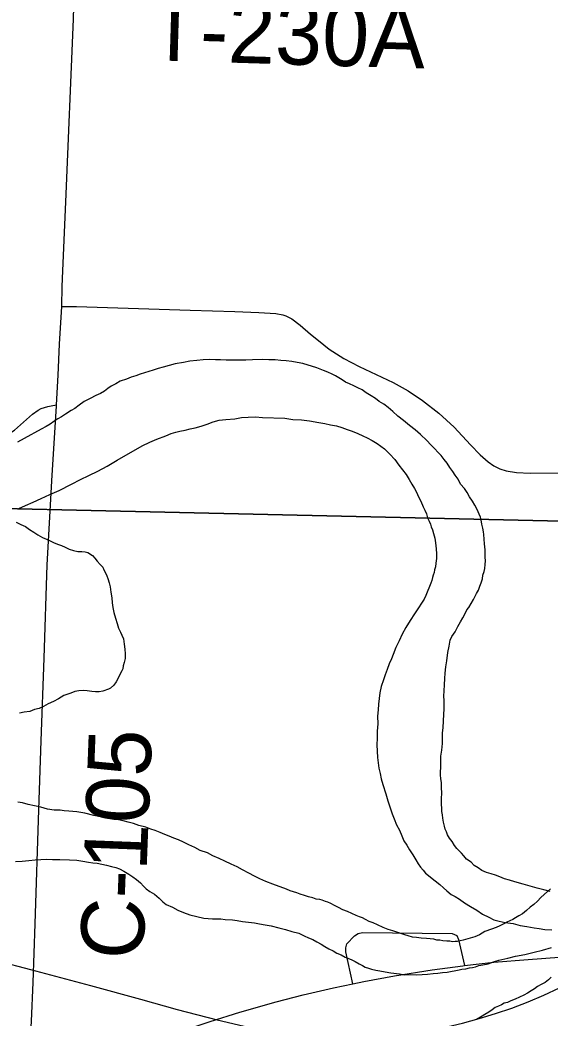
# Model space of a CAD drawing. Extents: x 2.4 to 73.1, y 4.5 to 25.6.
# Drawn here: x 42.2821 to 42.5206, y 20.9109 to 21.3601 of the extents above; entities that cross this region are included whole.
import ezdxf

# ---------------------------------------------------------------- set-up
doc = ezdxf.new("R2010")
doc.units = 0
for name, color, linetype in [('GM_X_County_Road', 7, 'Continuous'), ('GM_X_County_Road_Text', 7, 'Continuous'), ('GM_X_Interchange_Ramps', 7, 'Continuous'), ('GM_X_Major_River', 7, 'Continuous'), ('GM_X_Minor_River', 7, 'Continuous'), ('GM_X_Section', 7, 'Continuous'), ('GM_X_Township_Road', 7, 'Continuous'), ('GM_X_Township_Road_Text', 7, 'Continuous')]:
    doc.layers.add(name, color=color, linetype=linetype)

msp = doc.modelspace()

# ---------------------------------------------------------------- linework, layer by layer
at = {"layer": 'GM_X_County_Road'}
for points in [[(42.30094, 21.23105), (42.301, 21.24017), (42.30138, 21.24718), (42.30271, 21.27817), (42.3062, 21.36049), (42.30666, 21.37759), (42.30664, 21.37942)], [(42.29857, 21.18682), (42.29928, 21.20022), (42.29984, 21.21419), (42.30094, 21.23105)], [(42.28517, 20.87534), (42.28603, 20.88924), (42.28678, 20.90217), (42.28721, 20.90952), (42.28797, 20.92687), (42.28888, 20.95328), (42.29057, 21.00456), (42.29164, 21.03563), (42.2929, 21.07291), (42.29427, 21.11487), (42.29653, 21.15522), (42.29854, 21.18625), (42.29857, 21.18682)], [(42.38806, 20.90622), (42.39204, 20.9054), (42.39969, 20.90414), (42.40739, 20.90322), (42.41512, 20.90261), (42.42442, 20.90223), (42.43372, 20.90219), (42.44147, 20.90244), (42.44765, 20.90289), (42.4569, 20.90394), (42.46609, 20.90536), (42.47219, 20.90651), (42.48124, 20.90864), (42.48873, 20.91065), (42.49615, 20.9129), (42.50349, 20.91541), (42.51073, 20.91818), (42.51785, 20.92123), (42.52486, 20.92456), (42.53452, 20.92952), (42.54676, 20.93627), (42.57377, 20.95164), (42.579, 20.9546)], [(42.07287, 20.95232), (42.07564, 20.95255), (42.08961, 20.95341), (42.10204, 20.9539), (42.11759, 20.95421), (42.13159, 20.95409), (42.14713, 20.95367), (42.16111, 20.95292), (42.17817, 20.95172), (42.19056, 20.95055), (42.20754, 20.94845), (42.22446, 20.94594), (42.24132, 20.94303), (42.2581, 20.93968), (42.27176, 20.93664), (42.28683, 20.9328), (42.31386, 20.92559), (42.33635, 20.91943), (42.35279, 20.91478), (42.37084, 20.91012), (42.38293, 20.90728), (42.38806, 20.90622)], [(42.48212, 20.93453), (42.49531, 20.93598), (42.51081, 20.9373), (42.52477, 20.93826), (42.54082, 20.93877), (42.54171, 20.93877)], [(42.43182, 20.9263), (42.43684, 20.92734), (42.45062, 20.92984), (42.46752, 20.93253), (42.48139, 20.93445), (42.48212, 20.93453)], [(42.28517, 20.87534), (42.29548, 20.88044), (42.30677, 20.88569), (42.31676, 20.89003), (42.32825, 20.89479), (42.3398, 20.89939), (42.34412, 20.9011), (42.35435, 20.90483), (42.36762, 20.90931), (42.38099, 20.91348), (42.39744, 20.91819), (42.40949, 20.92131), (42.42313, 20.9245), (42.43182, 20.9263)]]:
    msp.add_lwpolyline(points, dxfattribs=at)
at = {"layer": 'GM_X_Interchange_Ramps'}
msp.add_lwpolyline([(42.43182, 20.9263), (42.42872, 20.94076), (42.42872, 20.94256), (42.42921, 20.94429), (42.43267, 20.94791), (42.43431, 20.94898), (42.4362, 20.94944), (42.47656, 20.94898), (42.47862, 20.94799), (42.47944, 20.94626), (42.48212, 20.93453)], dxfattribs=at)
at = {"layer": 'GM_X_Major_River'}
for points in [[(42.39698, 21.20711), (42.39413, 21.20717), (42.39128, 21.20723), (42.38672, 21.20715), (42.38367, 21.20702), (42.38044, 21.20691), (42.37759, 21.20697), (42.37493, 21.20703), (42.37227, 21.20709), (42.36999, 21.20714), (42.36733, 21.2072), (42.36447, 21.20707), (42.36161, 21.20676), (42.35857, 21.20645), (42.3557, 21.20594), (42.35189, 21.20527), (42.34921, 21.20457), (42.34653, 21.20387), (42.34423, 21.20316), (42.34194, 21.20245), (42.34002, 21.20192), (42.33811, 21.20121), (42.33619, 21.20068), (42.33428, 21.19996), (42.33217, 21.19925), (42.33006, 21.19835), (42.32719, 21.19746), (42.32526, 21.19637), (42.32314, 21.19528), (42.3216, 21.19417), (42.32005, 21.19306), (42.31832, 21.19196), (42.31621, 21.19106), (42.31371, 21.18979), (42.31101, 21.18833), (42.30869, 21.18667), (42.30676, 21.18519), (42.30503, 21.18428), (42.30252, 21.18263), (42.30078, 21.18153), (42.29905, 21.18062), (42.29731, 21.17933), (42.29558, 21.17823), (42.29384, 21.17713), (42.29153, 21.17585), (42.28402, 21.17165), (42.28094, 21.17001)], [(42.47224, 21.03673), (42.47227, 21.03787), (42.4723, 21.0392), (42.47254, 21.04147), (42.47261, 21.0447), (42.47287, 21.04754), (42.47292, 21.05001), (42.47296, 21.05191), (42.47301, 21.05381), (42.47286, 21.05571), (42.47291, 21.05818), (42.47316, 21.06083), (42.47323, 21.06368), (42.47347, 21.06614), (42.47373, 21.06899), (42.47417, 21.07164), (42.47463, 21.07543), (42.47527, 21.07826), (42.47571, 21.08091), (42.4765, 21.0826), (42.47788, 21.08466), (42.47908, 21.0871), (42.48026, 21.08917), (42.48145, 21.09104), (42.48244, 21.09292), (42.48324, 21.09461), (42.48402, 21.09573), (42.4852, 21.09741), (42.48619, 21.09929), (42.48699, 21.10079), (42.48758, 21.10192), (42.48838, 21.10342), (42.48899, 21.10531), (42.48959, 21.10681), (42.4902, 21.10851), (42.49043, 21.11021), (42.49104, 21.11191), (42.49126, 21.11323), (42.49149, 21.11494), (42.49153, 21.11665), (42.49137, 21.11836), (42.49141, 21.12007), (42.49145, 21.12159), (42.49129, 21.12292), (42.49113, 21.12426), (42.49084, 21.12844), (42.49068, 21.12978), (42.49033, 21.1313), (42.49, 21.13321), (42.48966, 21.13512), (42.48931, 21.13626), (42.48876, 21.13761), (42.48822, 21.13876), (42.48768, 21.1401), (42.48676, 21.14164), (42.48567, 21.14356), (42.48438, 21.14549), (42.48328, 21.14742), (42.48218, 21.14915), (42.48032, 21.15109), (42.47923, 21.1534), (42.47794, 21.15514), (42.47684, 21.15687), (42.47555, 21.15861), (42.47426, 21.16054), (42.47297, 21.16228), (42.47168, 21.16402), (42.47019, 21.16557), (42.46871, 21.16712), (42.46703, 21.16887), (42.46518, 21.17081), (42.46239, 21.17353), (42.45996, 21.17568), (42.45735, 21.17763), (42.45473, 21.17978), (42.45211, 21.18174), (42.44988, 21.18388), (42.44783, 21.18564), (42.44577, 21.1872), (42.44371, 21.18839), (42.44203, 21.18976), (42.44015, 21.19094), (42.4379, 21.19232), (42.43603, 21.19369), (42.43415, 21.19449), (42.43227, 21.19548), (42.43039, 21.19629), (42.4285, 21.19709), (42.42701, 21.19807), (42.42551, 21.19906), (42.424, 21.19985), (42.4225, 21.20064), (42.42062, 21.20163), (42.41873, 21.20225), (42.41572, 21.20346), (42.4093, 21.2055), (42.40684, 21.20593), (42.40438, 21.20637), (42.40191, 21.20661), (42.39945, 21.20686), (42.39698, 21.20711)], [(42.2816, 21.14017), (42.28449, 21.14162), (42.28794, 21.14307), (42.29159, 21.14469), (42.29543, 21.14651), (42.29966, 21.14831), (42.30523, 21.15123), (42.30927, 21.15322), (42.31312, 21.15504), (42.31715, 21.15704), (42.32138, 21.15922), (42.32582, 21.16197), (42.32967, 21.16416), (42.33314, 21.16618), (42.33699, 21.16837), (42.34045, 21.17), (42.34371, 21.17145), (42.34774, 21.17288), (42.35004, 21.17397), (42.35214, 21.17449), (42.35406, 21.17501), (42.35635, 21.17553), (42.35864, 21.17605), (42.36094, 21.17657), (42.36361, 21.17727), (42.3663, 21.17816), (42.36898, 21.17924), (42.37166, 21.17994), (42.37471, 21.18025), (42.37871, 21.18054), (42.38176, 21.18123), (42.38481, 21.18135), (42.38804, 21.18147), (42.39127, 21.18121), (42.40133, 21.18079), (42.40494, 21.18033), (42.40873, 21.18006), (42.41233, 21.1796), (42.4165, 21.17893), (42.41934, 21.17849), (42.4218, 21.17786), (42.42445, 21.17742), (42.4269, 21.17661), (42.42936, 21.17579), (42.43162, 21.17498), (42.43407, 21.17398), (42.43633, 21.17298), (42.4384, 21.17198), (42.44065, 21.17079), (42.4429, 21.16941), (42.44608, 21.16706), (42.4485, 21.16473), (42.45073, 21.16221), (42.45257, 21.1597), (42.45423, 21.15757), (42.4559, 21.15544), (42.45718, 21.15332), (42.45846, 21.15121), (42.45956, 21.14928), (42.46047, 21.14755), (42.46138, 21.14544), (42.46247, 21.14352), (42.46356, 21.14102), (42.46428, 21.13949), (42.465, 21.13776), (42.46554, 21.13604), (42.46626, 21.1345), (42.4668, 21.13316), (42.46716, 21.13201), (42.4677, 21.13067), (42.46823, 21.12895), (42.46875, 21.12685), (42.46909, 21.12475), (42.46941, 21.12208), (42.46954, 21.1198), (42.4695, 21.11771), (42.46926, 21.11563), (42.46903, 21.11392), (42.46862, 21.1126), (42.46841, 21.11147), (42.468, 21.11015), (42.46779, 21.1092), (42.46738, 21.10788), (42.46697, 21.10656), (42.46475, 21.1011), (42.46395, 21.09941), (42.46277, 21.09754), (42.46139, 21.09548), (42.45962, 21.09286), (42.45766, 21.08987)], [(42.45766, 21.08987), (42.45568, 21.08668), (42.4541, 21.08368), (42.4527, 21.08067), (42.4513, 21.07766), (42.45009, 21.07446), (42.44928, 21.07258), (42.44828, 21.07032), (42.44727, 21.06768), (42.44646, 21.06542), (42.44565, 21.06316), (42.44463, 21.06014), (42.444, 21.05731), (42.44375, 21.05465), (42.4435, 21.05219), (42.44325, 21.04954), (42.443, 21.04669), (42.44311, 21.04327), (42.44285, 21.04005), (42.44278, 21.03682), (42.44271, 21.03378), (42.44283, 21.03093), (42.44296, 21.02808), (42.44329, 21.02579), (42.44361, 21.02331), (42.44413, 21.02102), (42.44465, 21.01854), (42.44535, 21.01606), (42.44678, 21.01184), (42.44766, 21.0086), (42.44873, 21.00553), (42.44962, 21.00285), (42.45052, 21.00055), (42.4516, 20.99787), (42.45287, 20.99537), (42.45396, 20.99288), (42.45486, 20.99058), (42.45614, 20.98865), (42.45743, 20.98653), (42.4589, 20.98441), (42.46018, 20.9821), (42.46128, 20.98036), (42.46239, 20.97882), (42.4635, 20.97747), (42.46461, 20.97611), (42.4689, 20.97259), (42.47096, 20.97103), (42.47263, 20.96947), (42.47412, 20.96811), (42.47618, 20.96654), (42.47787, 20.96555), (42.47993, 20.96437), (42.48218, 20.9628), (42.4848, 20.96103), (42.48762, 20.95945), (42.49024, 20.95768), (42.49306, 20.95628), (42.49531, 20.95509), (42.49777, 20.95447), (42.50042, 20.95384), (42.50402, 20.95338), (42.50723, 20.95255), (42.51026, 20.9521), (42.51348, 20.95146), (42.51576, 20.95122), (42.51822, 20.95078), (42.52145, 20.95052)], [(42.52069, 20.96782), (42.51786, 20.96864), (42.51483, 20.96928), (42.51162, 20.97031), (42.5086, 20.97113), (42.50482, 20.97217), (42.50237, 20.97298), (42.5001, 20.9736), (42.49803, 20.97441), (42.49614, 20.97521), (42.49407, 20.97583), (42.49199, 20.97644), (42.48992, 20.97725), (42.48823, 20.97843), (42.48655, 20.97961), (42.48506, 20.98097), (42.483, 20.98235), (42.48189, 20.98389), (42.48078, 20.98505), (42.47985, 20.98603), (42.47873, 20.98719), (42.47762, 20.98855), (42.47652, 20.99028), (42.47542, 20.99182), (42.4745, 20.99337), (42.47396, 20.99471), (42.47342, 20.99586), (42.47307, 20.9972), (42.47273, 20.9991), (42.47239, 21.00082), (42.47223, 21.00234), (42.47188, 21.00387), (42.47191, 21.0052), (42.47177, 21.0071), (42.47182, 21.00957), (42.47188, 21.01223), (42.47174, 21.01451), (42.47179, 21.01679), (42.47146, 21.0187), (42.4713, 21.02022), (42.47141, 21.02516), (42.47145, 21.02668), (42.47149, 21.02877), (42.47193, 21.03142), (42.47219, 21.03445), (42.47224, 21.03673)], [(42.46837, 20.94635), (42.46667, 20.94658), (42.46496, 20.94662), (42.46268, 20.94686), (42.4606, 20.94709), (42.4587, 20.94733), (42.45681, 20.94794), (42.4553, 20.94835), (42.45341, 20.94896), (42.45172, 20.94957), (42.44983, 20.95018), (42.44775, 20.9508), (42.44549, 20.95161), (42.44304, 20.95281), (42.44098, 20.9538), (42.43928, 20.95441), (42.43758, 20.95521), (42.43627, 20.956), (42.43495, 20.95641), (42.43344, 20.95701), (42.43137, 20.95801), (42.42949, 20.95881), (42.42742, 20.95962), (42.42535, 20.96061), (42.42366, 20.9616), (42.42197, 20.9624), (42.42065, 20.963), (42.41952, 20.9634), (42.41801, 20.96401), (42.41707, 20.96422), (42.41536, 20.96445), (42.41385, 20.96505), (42.41196, 20.96547), (42.41007, 20.96608), (42.40819, 20.9667), (42.40668, 20.9673), (42.40517, 20.96771), (42.40366, 20.96813), (42.40196, 20.96893), (42.39593, 20.97115), (42.39272, 20.97236), (42.39009, 20.97356), (42.38764, 20.97476), (42.38501, 20.97614), (42.38219, 20.97754), (42.37975, 20.97892), (42.37712, 20.98012), (42.3743, 20.98151), (42.37166, 20.98271), (42.36884, 20.98392), (42.3664, 20.9853), (42.36319, 20.98632), (42.36075, 20.98771), (42.35812, 20.98891), (42.35567, 20.9901), (42.35341, 20.9911), (42.35134, 20.99191), (42.34927, 20.99271), (42.34719, 20.99352), (42.34512, 20.99433), (42.34286, 20.99533), (42.34097, 20.99594), (42.33871, 20.99675), (42.3355, 20.99758), (42.33323, 20.99839), (42.33078, 20.99902), (42.32851, 20.99964), (42.32643, 21.00006), (42.32434, 21.0003), (42.32169, 21.00074), (42.31885, 21.00137), (42.31526, 21.00202), (42.31129, 21.00306), (42.30769, 21.00371), (42.30408, 21.00398), (42.302, 21.00422), (42.3001, 21.00445), (42.29744, 21.00451), (42.29441, 21.00496), (42.29139, 21.00579), (42.28855, 21.00642), (42.28571, 21.00706), (42.28325, 21.00768), (42.28117, 21.00811)], [(42.28, 20.98135), (42.28305, 20.98147), (42.2861, 20.98178), (42.28895, 20.9821), (42.29143, 20.98223), (42.29409, 20.98236), (42.29675, 20.9823), (42.29998, 20.98223), (42.30435, 20.98213), (42.30758, 20.98187), (42.31042, 20.98143), (42.31288, 20.98099), (42.31478, 20.98076), (42.31686, 20.98052), (42.31895, 20.9801), (42.32103, 20.97967), (42.32329, 20.97905), (42.32519, 20.97863), (42.32688, 20.97802), (42.32876, 20.97703), (42.33101, 20.97565), (42.33289, 20.97446), (42.33457, 20.97329), (42.33625, 20.97173), (42.33773, 20.97018), (42.33885, 20.96901), (42.34053, 20.96783), (42.3426, 20.96665), (42.34465, 20.96489), (42.34632, 20.96314), (42.34782, 20.96197), (42.35064, 20.96077), (42.35308, 20.95938), (42.35572, 20.95837), (42.35855, 20.95736), (42.36479, 20.95589), (42.36669, 20.95566), (42.36878, 20.95561), (42.37049, 20.95557), (42.37239, 20.95553), (42.37447, 20.9553), (42.3777, 20.95503), (42.37978, 20.9548), (42.38224, 20.95436), (42.3849, 20.95411), (42.38755, 20.95367), (42.38982, 20.95324), (42.39248, 20.9528), (42.39513, 20.95236), (42.39853, 20.95153), (42.40155, 20.9507), (42.40439, 20.94987), (42.4076, 20.94904), (42.41004, 20.94785), (42.41193, 20.94705), (42.41381, 20.94624), (42.41569, 20.94525), (42.41756, 20.94407), (42.41925, 20.94308), (42.42113, 20.94209), (42.42301, 20.9411), (42.4247, 20.94011), (42.42658, 20.93931), (42.42846, 20.93832), (42.4311, 20.93731), (42.43298, 20.93632), (42.43467, 20.93533), (42.43617, 20.93453), (42.43748, 20.93375), (42.43899, 20.93333), (42.44032, 20.93292), (42.44221, 20.9325), (42.4441, 20.93208), (42.44637, 20.93165), (42.44902, 20.93121), (42.45282, 20.93074), (42.45528, 20.93031), (42.45794, 20.93044), (42.46041, 20.93038), (42.46308, 20.93051), (42.46555, 20.93065), (42.46803, 20.93097), (42.47012, 20.93111), (42.47222, 20.93145), (42.47432, 20.93159), (42.47966, 20.93261)], [(42.52078, 20.96911), (42.51942, 20.96781), (42.51806, 20.96651), (42.51651, 20.96521), (42.51496, 20.96354), (42.5134, 20.96206), (42.51166, 20.96077), (42.51011, 20.95928), (42.50817, 20.9578), (42.50663, 20.95689), (42.50509, 20.95597), (42.50393, 20.95524), (42.50259, 20.9547), (42.50124, 20.95397), (42.50009, 20.95343), (42.49894, 20.95288), (42.49798, 20.95233), (42.49644, 20.95161), (42.49433, 20.9509), (42.49126, 20.94983), (42.48895, 20.94836), (42.48684, 20.94746), (42.48148, 20.94587), (42.48015, 20.94571), (42.479, 20.94535), (42.47786, 20.94538), (42.47671, 20.94521), (42.47558, 20.94543), (42.47425, 20.94546), (42.47235, 20.94569), (42.47103, 20.94591), (42.4697, 20.94594), (42.46837, 20.94635)], [(42.47966, 20.93261), (42.481, 20.93296), (42.48271, 20.93311), (42.48443, 20.93345), (42.48577, 20.93361), (42.48711, 20.93396), (42.48864, 20.9345), (42.49036, 20.93484), (42.49284, 20.93535), (42.49514, 20.93625), (42.49763, 20.93695), (42.50164, 20.93782), (42.50508, 20.93869), (42.50928, 20.93954), (42.51349, 20.94059), (42.51731, 20.94145), (42.52133, 20.94269)]]:
    msp.add_lwpolyline(points, dxfattribs=at)
at = {"layer": 'GM_X_Minor_River'}
for points in [[(42.28039, 21.13407), (42.28246, 21.13307), (42.28453, 21.13208), (42.28639, 21.13071), (42.28827, 21.12952), (42.29014, 21.12834), (42.29221, 21.12716), (42.29503, 21.12595), (42.2971, 21.12496), (42.29899, 21.12415), (42.30068, 21.12355), (42.30238, 21.12275), (42.30426, 21.12195), (42.30615, 21.12133), (42.30804, 21.12091), (42.30994, 21.12087), (42.31145, 21.12064), (42.31259, 21.12043), (42.31465, 21.11905), (42.31576, 21.11789), (42.31687, 21.11653), (42.31817, 21.11499), (42.31929, 21.11382), (42.31983, 21.11267), (42.32056, 21.11132), (42.3211, 21.10998), (42.32164, 21.10864), (42.32217, 21.10673), (42.3227, 21.10501), (42.32302, 21.10253), (42.32335, 21.10005), (42.32349, 21.09777), (42.32382, 21.09567), (42.32434, 21.09338), (42.32504, 21.0909), (42.32575, 21.08841), (42.32646, 21.0863), (42.32737, 21.08458), (42.32791, 21.08323), (42.32864, 21.08151), (42.32896, 21.07922), (42.32929, 21.07693), (42.32944, 21.07484), (42.32939, 21.07275), (42.32897, 21.07086), (42.32855, 21.06935), (42.32833, 21.06803), (42.32793, 21.06709), (42.32535, 21.06221), (42.32437, 21.06071), (42.32282, 21.05941), (42.32185, 21.05886), (42.31936, 21.05797), (42.31764, 21.05763), (42.31612, 21.05766), (42.31442, 21.05789), (42.31233, 21.05813), (42.31044, 21.05836), (42.30853, 21.05821), (42.30681, 21.05787), (42.3049, 21.05715), (42.30183, 21.05608), (42.29933, 21.05462), (42.29721, 21.05334), (42.29471, 21.05225), (42.29259, 21.05116), (42.29067, 21.05026), (42.28857, 21.04973), (42.28646, 21.04883), (42.28398, 21.04851), (42.28188, 21.04817)], [(42.52116, 20.92925), (42.51999, 20.92813), (42.51844, 20.92684), (42.51671, 20.92593), (42.51498, 20.92502), (42.51363, 20.9241), (42.51209, 20.92318), (42.51054, 20.92208), (42.50881, 20.92117), (42.50689, 20.92026), (42.50497, 20.91935), (42.50305, 20.91864), (42.50151, 20.91791), (42.49998, 20.91757), (42.49883, 20.91683), (42.49748, 20.91629), (42.49595, 20.91557), (42.49459, 20.91465), (42.49305, 20.91354), (42.49131, 20.91244), (42.48939, 20.91135), (42.48746, 20.91025)]]:
    msp.add_lwpolyline(points, dxfattribs=at)
at = {"layer": 'GM_X_Section'}
for points in [[(42.56467, 21.65913), (42.54599, 21.1341), (42.04233, 21.14544), (42.06046, 21.67149), (42.06502, 21.67138)], [(42.54599, 21.1341), (42.52955, 20.63169), (42.02448, 20.64742), (42.04233, 21.14544)]]:
    msp.add_lwpolyline(points, close=True, dxfattribs=at)
at = {"layer": 'GM_X_Township_Road'}
for points in [[(42.29857, 21.18682), (42.29928, 21.20022), (42.29984, 21.21419), (42.30094, 21.23105)], [(42.30094, 21.23105), (42.30302, 21.23109), (42.30749, 21.23118), (42.35859, 21.22948), (42.37873, 21.22889), (42.38955, 21.22846), (42.39728, 21.22791), (42.40033, 21.2274), (42.40174, 21.22695), (42.40445, 21.22556), (42.40814, 21.22274), (42.41283, 21.2187), (42.41643, 21.21576), (42.42129, 21.21193), (42.42782, 21.20777), (42.43467, 21.20416), (42.45006, 21.19689), (42.45683, 21.19314), (42.46327, 21.18884), (42.4706, 21.18311), (42.47748, 21.17686), (42.4849, 21.16893), (42.48922, 21.1643), (42.49273, 21.16117), (42.49527, 21.15941), (42.49801, 21.15802), (42.50096, 21.15712), (42.50555, 21.15639), (42.51174, 21.1561), (42.54791, 21.15619)], [(42.04257, 21.14742), (42.09997, 21.14599), (42.14035, 21.14457), (42.15274, 21.14416), (42.16668, 21.14358), (42.18066, 21.14326), (42.19308, 21.14311), (42.21016, 21.1428), (42.22415, 21.14277), (42.22878, 21.14327), (42.23326, 21.1445), (42.23748, 21.14645), (42.24542, 21.15136), (42.26718, 21.16634), (42.27834, 21.17469), (42.2796, 21.17547), (42.28774, 21.18269), (42.29026, 21.18448), (42.29164, 21.18518), (42.29461, 21.18606), (42.29614, 21.18635), (42.29857, 21.18682)]]:
    msp.add_lwpolyline(points, dxfattribs=at)

# ---------------------------------------------------------------- texts
at = {"layer": 'GM_X_County_Road_Text'}
msp.add_text('C-105', height=0.028409, rotation=87.7973, dxfattribs=at).set_placement((42.33751, 20.93694))
at = {"layer": 'GM_X_Township_Road_Text'}
msp.add_text('T-230A', height=0.028409, rotation=358.2644, dxfattribs=at).set_placement((42.33961, 21.342))

doc.saveas('drawing.dxf')
